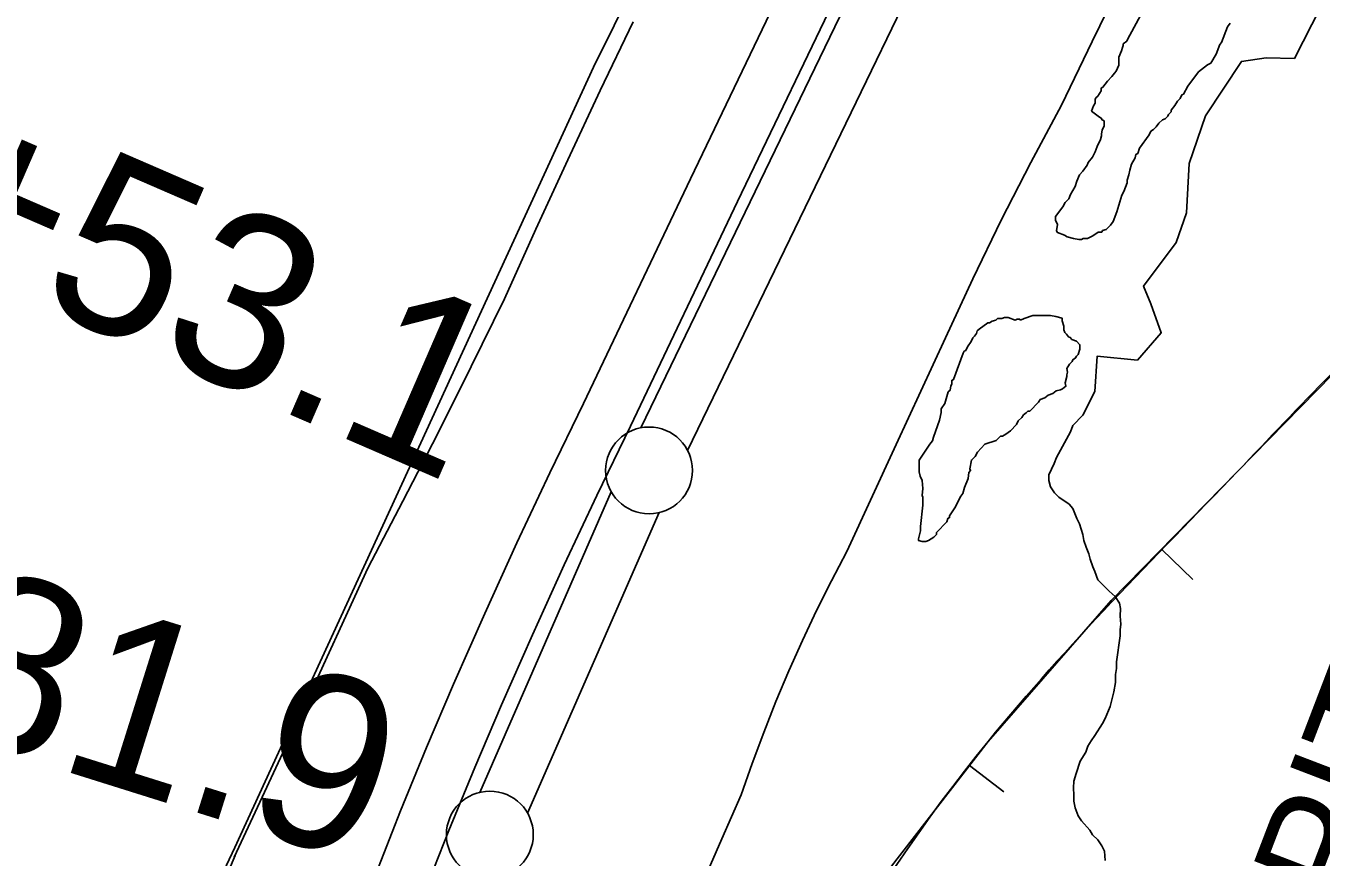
# Model space of a CAD drawing. Extents: x 3172297 to 3210190, y 958463 to 983887.
# Drawn here: x 3186145 to 3186890, y 964607 to 965086 of the extents above; entities that cross this region are included whole.
import ezdxf

# ---------------------------------------------------------------- set-up
doc = ezdxf.new("R2010")
doc.units = 0
for name, color, linetype in [('V-BORW-LINE', 7, 'Continuous'), ('V-LEVE-TOET', 7, 'Continuous'), ('V-RIVR-RANG', 7, 'Continuous'), ('V-ROAD-CNTR', 7, 'Continuous'), ('V-SURV-LINE', 7, 'Continuous'), ('V-TOPO-SHOR', 7, 'Continuous')]:
    doc.layers.add(name, color=color, linetype=linetype)

msp = doc.modelspace()

# ---------------------------------------------------------------- linework, layer by layer
at = {"layer": 'V-BORW-LINE'}
for p, q in [((3186798.46, 964784.86), (3186816.34, 964767.38)), ((3186687.94, 964660.32), (3186707.7, 964645.01))]:
    msp.add_line(p, q, dxfattribs=at)
msp.add_lwpolyline([(3186896.73, 964885.29), (3186842.16, 964829.55), (3186769.52, 964755.25), (3186698.57, 964674.04), (3186641.65, 964600.58), (3186602.56, 964543.44), (3186578.92, 964499.83), (3186558.09, 964433.81), (3186556.34, 964400.75), (3186561.65, 964367.8), (3186629.65, 964185.5), (3186705.5, 964002.99), (3186724.54, 963943.61), (3186742.43, 963894.25)], dxfattribs=at)
msp.add_spline([(3186742.65, 963894.25), (3186705.5, 964002.99), (3186561.65, 964367.8), (3186698.57, 964674.04), (3186842.16, 964829.55), (3186954.39, 964939.8), (3187164.88, 965034.13), (3187398.72, 964881.76), (3187486.11, 964661.22), (3187343.58, 964357.9), (3187217.74, 964133.42)], degree=3, dxfattribs=at)
at = {"layer": 'V-LEVE-TOET'}
for points in [[(3186776.25, 965113.87), (3186758.44, 965077.19), (3186740.85, 965040.42), (3186723.15, 965007.47), (3186706.13, 964974.16), (3186689.79, 964940.5), (3186674.17, 964906.52), (3186645.66, 964844.97), (3186617.25, 964783.38), (3186608.39, 964766.48), (3186599.87, 964749.39), (3186591.72, 964732.11), (3186583.93, 964714.67), (3186576.51, 964697.06), (3186569.46, 964679.31), (3186562.79, 964661.41), (3186556.5, 964643.4), (3186545.28, 964618.02), (3186534.32, 964592.53)], [(3186254.93, 964583.93), (3186265.2, 964608.32), (3186264.76, 964607.39), (3186303.51, 964690.49), (3186341.69, 964773.86), (3186361.82, 964812.37), (3186381.64, 964851.05), (3186401.14, 964889.89), (3186420.33, 964928.88), (3186438.3, 964969.02), (3186456.63, 965009.01), (3186475.3, 965048.84), (3186494.32, 965088.5)]]:
    msp.add_lwpolyline(points, dxfattribs=at)
at = {"layer": 'V-ROAD-CNTR'}
for points in [[(3186345.94, 964597.2), (3186360.43, 964634.03), (3186375.45, 964670.65), (3186390.99, 964707.02), (3186408.93, 964747.8), (3186427.4, 964788.37), (3186446.37, 964828.71), (3186465.78, 964868.65), (3186527.27, 964997.97), (3186589.15, 965127.09)], [(3186616.27, 965114.26), (3186554.34, 964985.05), (3186492.82, 964855.66), (3186473.44, 964815.77), (3186454.62, 964775.77), (3186436.32, 964735.55), (3186418.51, 964695.08), (3186403.12, 964659.06), (3186388.26, 964622.85), (3186373.93, 964586.42)]]:
    msp.add_lwpolyline(points, dxfattribs=at)
at = {"layer": 'V-SURV-LINE'}
for points in [[(3186498.68, 964854.65), (3186722.12, 965316.71)], [(3186749.12, 965303.64), (3186525.68, 964841.58)], [(3186406.1, 964644.75), (3186481.73, 964817.82)], [(3186509.23, 964805.82), (3186433.59, 964632.75)]]:
    msp.add_lwpolyline(points, dxfattribs=at)
for centre in [(3186503.48, 964830.13), (3186411.84, 964620.44)]:
    msp.add_circle(centre, 25, dxfattribs=at)
at = {"layer": 'V-TOPO-SHOR'}
for points in [[(3186629.69, 965458.4), (3186625.97, 965399.48), (3186611.57, 965353.09), (3186579.25, 965279.97), (3186471.58, 965062.4), (3186265.14, 964612.96), (3186236.42, 964552.32), (3186300.66, 964536.09)], [(3186752.29, 964963.14), (3186750.76, 964963.14), (3186747.7, 964963.64), (3186744.14, 964964.65), (3186742.6, 964965.66), (3186738.52, 964967.17), (3186738.01, 964968.19), (3186738.51, 964971.76), (3186737.48, 964974.3), (3186737.48, 964976.34), (3186741.53, 964981.95), (3186743.05, 964984.5), (3186745.08, 964986.55), (3186746.09, 964989.1), (3186748.63, 964993.69), (3186749.63, 964996.75), (3186751.15, 965000.32), (3186753.18, 965002.36), (3186755.71, 965005.93), (3186756.22, 965007.46), (3186758.75, 965010.53), (3186760.27, 965013.59), (3186761.28, 965016.65), (3186763.31, 965020.73), (3186763.81, 965022.77), (3186763.81, 965023.78), (3186764.31, 965026.33), (3186765.32, 965028.37), (3186765.31, 965031.43), (3186764.29, 965031.94), (3186763.77, 965032.95), (3186762.75, 965033.46), (3186758.16, 965037.01), (3186759.17, 965040.07), (3186760.18, 965041.6), (3186760.18, 965043.64), (3186760.68, 965044.66), (3186761.7, 965045.68), (3186763.72, 965048.74), (3186763.72, 965050.27), (3186764.73, 965050.78), (3186767.27, 965054.35), (3186769.81, 965056.91), (3186771.33, 965058.95), (3186772.35, 965059.97), (3186773.86, 965063.54), (3186773.85, 965068.12), (3186775.36, 965071.69), (3186775.86, 965073.73), (3186776.37, 965074.75), (3186776.37, 965075.77), (3186778.4, 965077.31), (3186778.91, 965078.33), (3186791.56, 965101.8)], [(3186753.13, 964861.98), (3186759.97, 964875.6), (3186761.4, 964895.93), (3186784.55, 964893.72), (3186798.22, 964909.43), (3186792.27, 964926.13), (3186788.1, 964936.23), (3186806.85, 964961.46), (3186812.87, 964978.55), (3186814.27, 965006.8), (3186823.68, 965034.37), (3186844.43, 965065.67), (3186858.68, 965067.66), (3186874.87, 965067.27), (3186889.82, 965096.71)], [(3186837.95, 965087.69), (3186836.43, 965085.64), (3186832.9, 965076.46), (3186831.88, 965075.44), (3186829.86, 965069.83), (3186826.82, 965064.73), (3186824.79, 965063.71), (3186819.71, 965059.62), (3186813.62, 965051.45), (3186811.09, 965046.85), (3186810.08, 965046.34), (3186809.06, 965044.3), (3186807.54, 965042.77), (3186806.02, 965040.22), (3186803.99, 965037.67), (3186804, 965036.65), (3186802.47, 965035.12), (3186801.97, 965034.09), (3186800.44, 965032.56), (3186798.92, 965032.05), (3186796.89, 965030), (3186795.37, 965027.96), (3186793.84, 965026.43), (3186792.32, 965025.41), (3186791.31, 965023.36), (3186785.73, 965015.71), (3186784.72, 965012.65), (3186783.7, 965012.14), (3186783.2, 965010.1), (3186781.18, 965006.53), (3186780.17, 965002.96), (3186779.67, 965000.41), (3186778.66, 964997.35), (3186778.67, 964995.82), (3186776.65, 964990.72), (3186775.63, 964988.68), (3186772.61, 964979), (3186770.59, 964973.39), (3186769.07, 964971.35), (3186766.53, 964968.79), (3186764.5, 964968.28), (3186763.99, 964967.26), (3186761.95, 964967.25), (3186758.9, 964965.2), (3186755.85, 964963.67), (3186753.31, 964963.66), (3186752.29, 964963.14)], [(3186746.92, 964892.85), (3186747.42, 964893.87), (3186748.95, 964894.89), (3186749.45, 964895.91), (3186750.47, 964896.93), (3186751.48, 964899.99), (3186751.47, 964902.54), (3186749.43, 964904.57), (3186746.88, 964905.58), (3186745.85, 964906.59), (3186744.83, 964907.1), (3186743.81, 964908.62), (3186742.79, 964909.64), (3186742.27, 964911.17), (3186742.27, 964913.2), (3186741.24, 964916.25), (3186741.23, 964917.61), (3186741.23, 964917.78), (3186737.67, 964918.79), (3186734.61, 964919.29), (3186724.42, 964919.26), (3186719.33, 964917.71), (3186717.3, 964916.69), (3186716.79, 964917.19), (3186715.26, 964917.19), (3186714.24, 964916.68), (3186710.17, 964918.19), (3186708.13, 964918.19), (3186706.6, 964917.67), (3186704.06, 964917.66), (3186703.04, 964916.64), (3186701.01, 964916.12), (3186699.48, 964915.1), (3186698.46, 964915.1), (3186693.38, 964911.52), (3186692.37, 964910.49), (3186691.86, 964908.96), (3186690.85, 964907.43), (3186689.83, 964906.41), (3186688.82, 964904.37), (3186686.79, 964901.31), (3186685.78, 964899.27), (3186684.77, 964898.76), (3186684.26, 964897.74), (3186678.71, 964882.44), (3186677.69, 964881.93), (3186677.7, 964879.89), (3186677.19, 964878.87), (3186676.69, 964876.32), (3186675.67, 964875.3), (3186673.66, 964868.68), (3186671.63, 964865.61), (3186671.64, 964863.57), (3186670.64, 964858.99), (3186667.1, 964849.3), (3186666.6, 964847.26), (3186665.08, 964845.22), (3186659, 964836.03), (3186659.02, 964829.41), (3186659.54, 964826.87), (3186660.56, 964824.33), (3186661.09, 964819.74), (3186660.59, 964815.67), (3186661.1, 964814.65), (3186661.12, 964810.07), (3186659.63, 964797.84), (3186659.64, 964795.29), (3186658.64, 964790.71), (3186658.64, 964789.69), (3186660.68, 964789.19), (3186662.71, 964789.19), (3186664.24, 964789.71), (3186667.29, 964791.75), (3186668.81, 964793.29), (3186668.81, 964794.3), (3186674.9, 964800.44), (3186675.4, 964802.47), (3186676.42, 964802.99), (3186676.42, 964804.01), (3186679.46, 964808.6), (3186683, 964815.23), (3186684.01, 964816.76), (3186685.02, 964820.33), (3186687.04, 964825.43), (3186687.54, 964829), (3186688.55, 964830.02), (3186688.04, 964831.04), (3186689.04, 964836.13), (3186691.07, 964838.17), (3186692.59, 964840.73), (3186696.65, 964845.32), (3186703.27, 964847.38), (3186705.8, 964849.94), (3186706.82, 964849.94), (3186708.86, 964850.96), (3186711.4, 964853.01), (3186714.95, 964856.59), (3186715.96, 964858.62), (3186717.99, 964860.67), (3186719.01, 964862.2), (3186720.53, 964863.22)], [(3186720.53, 964863.22), (3186721.54, 964864.24), (3186722.56, 964864.25), (3186727.64, 964869.36), (3186728.65, 964870.89), (3186731.2, 964871.92), (3186733.23, 964873.45), (3186735.77, 964874.48), (3186737.8, 964876.01), (3186740.35, 964876.53), (3186741.37, 964877.04), (3186743.4, 964878.58), (3186742.88, 964880.61), (3186743.89, 964884.18), (3186743.89, 964885.2), (3186744.39, 964886.73), (3186743.87, 964888.76), (3186745.39, 964891.32), (3186746.92, 964892.85)], [(3186751.23, 964799.41), (3186749.66, 964802.54), (3186747.45, 964808.17), (3186745.25, 964810.67), (3186739.28, 964814.72), (3186736.77, 964817.22), (3186734.56, 964820.66), (3186733.61, 964824.42), (3186733.6, 964827.55), (3186736.71, 964834.14), (3186737.95, 964837.59), (3186746.05, 964852.34), (3186747.29, 964856.1), (3186753.13, 964861.98)], [(3186765.96, 964605.53), (3186765.63, 964610.85), (3186764.06, 964613.98), (3186761.85, 964617.42), (3186758.71, 964620.23), (3186757.13, 964623.05), (3186752.42, 964628.36), (3186750.53, 964631.17), (3186748.63, 964635.86), (3186747.99, 964639.62), (3186747.98, 964643.07), (3186747.66, 964647.45), (3186747.96, 964651.21), (3186749.2, 964655.6), (3186751.68, 964662.81), (3186754.79, 964667.84), (3186756.04, 964671.29), (3186757.91, 964674.43), (3186760.09, 964677.57), (3186764.45, 964684.47), (3186766.01, 964687.3), (3186768.81, 964694.2), (3186770.97, 964702.67), (3186771.9, 964707.99), (3186771.88, 964712.69), (3186772.5, 964716.14), (3186772.48, 964719.9), (3186774.63, 964734.95), (3186774.62, 964738.39), (3186774.92, 964741.53), (3186774.59, 964746.22), (3186774.89, 964750.61), (3186774.25, 964753.74), (3186771.73, 964757.49), (3186768.28, 964760.62), (3186761.68, 964767.17), (3186760.1, 964771.87), (3186758.83, 964774.68), (3186757.25, 964779.07), (3186756.62, 964782.19), (3186755.04, 964785.95), (3186753.77, 964789.7), (3186753.13, 964793.15), (3186751.23, 964799.41)]]:
    msp.add_lwpolyline(points, dxfattribs=at)

# ---------------------------------------------------------------- texts
at = {"layer": 'V-RIVR-RANG'}
for s, height, rotation, p in [('5+53.1', 100, 336.54444, (3186009.48, 964986.97)), ('7+81.9', 100, 342.5625, (3185944.53, 964726.98)), ('BORROW PIT', 64, 69.04459, (3186759.4, 964185))]:
    msp.add_text(s, height=height, rotation=rotation, dxfattribs=at).set_placement(p)

doc.saveas('drawing.dxf')
